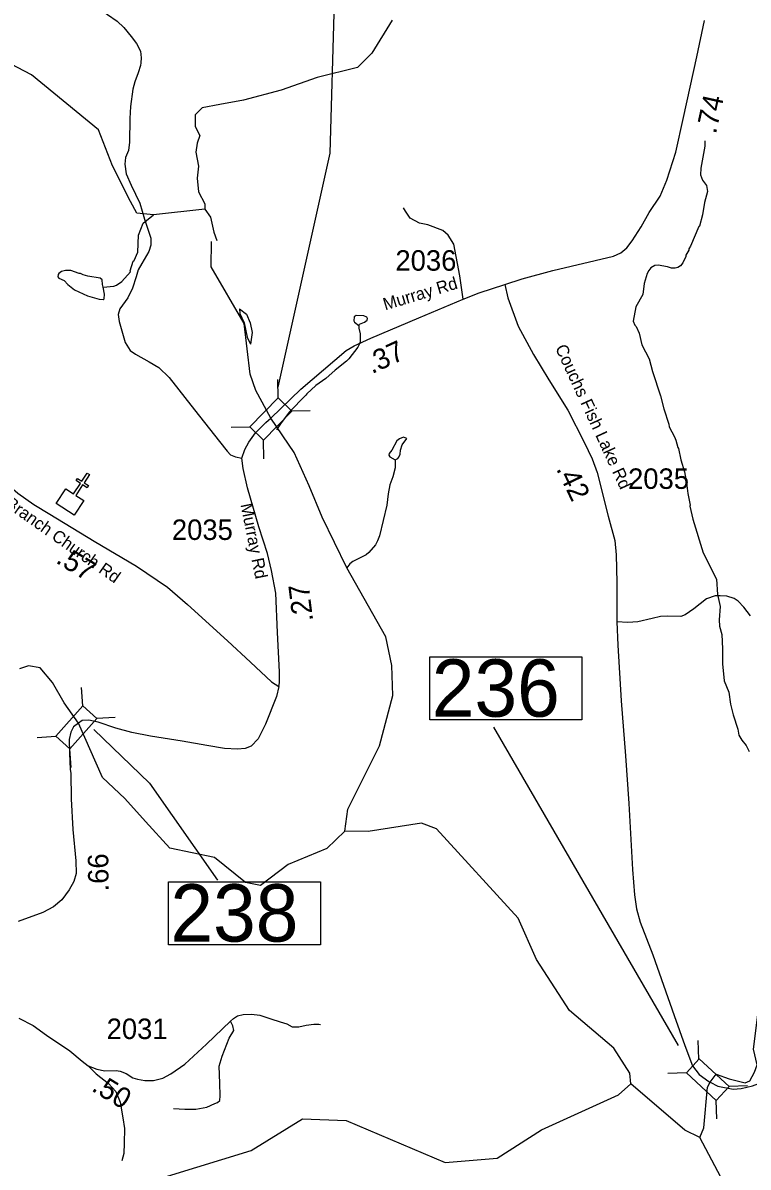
# Model space of a CAD drawing. Extents: x 1248089 to 1457196, y 820910 to 988753.
# Drawn here: x 1437302 to 1441727, y 932189 to 939171 of the extents above; entities that cross this region are included whole.
import ezdxf

# ---------------------------------------------------------------- set-up
doc = ezdxf.new("R2010")
doc.units = 0
for name, color, linetype in [('Exist Cultural Church CELL', 7, 'Continuous'), ('Exist Hydrographic Creek Single Shore', 7, 'Continuous'), ('Exist Hydrographic Misc Water Feature', 7, 'Continuous'), ('Exist Hydrographic River Shore', 7, 'Continuous'), ('Exist Road Non-System Type 51', 7, 'Continuous'), ('Exist Road Secondary Structure Standard Bridge Attributed CELL', 7, 'Continuous'), ('Exist Road Secondary Structure Standard Bridge Number Label', 7, 'Continuous'), ('Exist Road Secondary Type 41 Attributed', 7, 'Continuous'), ('Exist Road Secondary Type 51 Attributed', 7, 'Continuous'), ('Exist Road Secondary Type 51 Label', 7, 'Continuous'), ('Prop GRAU CAT1 Cell', 7, 'Continuous'), ('Prop Lane Lines', 7, 'Continuous')]:
    doc.layers.add(name, color=color, linetype=linetype)

msp = doc.modelspace()

# ---------------------------------------------------------------- linework, layer by layer
at = {"layer": 'Exist Cultural Church CELL'}
msp.add_lwpolyline([(1437563.5, 936327.6), (1437611.2, 936296.5), (1437652.9, 936360.2), (1437626.2, 936377.7), (1437634.9, 936391.1), (1437661.7, 936373.5), (1437694.7, 936423.9), (1437708.1, 936415.1), (1437675.1, 936364.8), (1437701.9, 936347.2), (1437693.1, 936333.9), (1437666.3, 936351.4), (1437624.6, 936287.7), (1437672.8, 936256), (1437614.4, 936167), (1437505.2, 936238.6)], close=True, dxfattribs=at)
at = {"layer": 'Exist Hydrographic Creek Single Shore'}
for points in [[(1437554, 935021.7), (1437482.3, 935145.5), (1437408.1, 935234.7), (1437335.1, 935247), (1437280.7, 935228.5)], [(1437642, 934898.5), (1437554, 935021.7)], [(1438050.5, 934298.1), (1437923.2, 934438.8), (1437788.1, 934565.4), (1437642, 934898.5)], [(1441495.2, 932707.2), (1441533.2, 932756.3), (1441612, 932726.8), (1441708.3, 932702.1), (1441738.5, 932714.1), (1441767.1, 932768.2), (1441782.2, 932813.6), (1441760, 932908.3), (1441808.6, 933297.5), (1441853.6, 933480.5)], [(1441431.6, 932369.6), (1441457.6, 932428.1), (1441479.5, 932677.1), (1441495.2, 932707.2)]]:
    msp.add_lwpolyline(points, dxfattribs=at)
at = {"layer": 'Exist Hydrographic Misc Water Feature'}
for points in [[(1438411.6, 938034.1), (1438099.6, 937998.9), (1437996.5, 938009), (1437958.7, 938082), (1437848, 938298.5), (1437762.5, 938517.5), (1437355.4, 938853.5), (1436480.5, 939314.4), (1436050.5, 939480.7), (1435037.4, 939740.7), (1434787.5, 939729.4), (1434410.4, 939612.2)], [(1441462.2, 938451.1), (1441463.7, 938419.1), (1441439.3, 938283.5), (1441436.6, 938243.5), (1441448, 938211.3), (1441473.5, 938178.8), (1441478.8, 938142.7), (1441461.6, 938074.9), (1441449, 938000.5), (1441431.2, 937931.4), (1441426.8, 937927.5), (1441375.1, 937808.4), (1441364.7, 937792.6), (1441364.6, 937784.6), (1441348.1, 937752.8), (1441347.9, 937744.8), (1441329.3, 937707.2), (1441315, 937689.4), (1441298.8, 937677.6), (1441282.7, 937674), (1441258.7, 937674.5), (1441234.8, 937682.9), (1441179.1, 937691.9), (1441157, 937690.3), (1441132.8, 937676.7), (1441120.5, 937660.9), (1441110.2, 937641.1), (1441093.1, 937581.4), (1441083.9, 937513.5), (1441042.6, 937438.2), (1441025.2, 937350.5), (1441036.8, 937326.3), (1441044.5, 937318.1), (1441061.9, 937277.8), (1441078.6, 937205.4), (1441123.2, 937120.6), (1441143.8, 937044.1), (1441193.2, 936895.2), (1441212.6, 936815.9), (1441244.3, 936722.2), (1441245.9, 936706.1), (1441278.9, 936645.5), (1441286.5, 936625.3), (1441297.8, 936579.1), (1441301.7, 936573), (1441316.4, 936504.8), (1441339.2, 936432.3), (1441352, 936364), (1441358.9, 936299.9), (1441373.7, 936227.5), (1441372.5, 936221.3), (1441390.2, 936143.2), (1441452.6, 935938), (1441533.8, 935776.4), (1441540.9, 935681.9), (1441556.6, 935610.3), (1441551.5, 935528), (1441552.9, 935489.9), (1441566, 935439.6), (1441570.5, 935351.5), (1441570.9, 935259.5), (1441581.1, 935155.2), (1441609.9, 935086.6), (1441620.6, 935014.4), (1441636.2, 934949.3), (1441664, 934861.6), (1441671.4, 934825.4), (1441688.8, 934793.1), (1441716.2, 934760.6), (1441733.6, 934724.2)], [(1437791.8, 937557.8), (1437856.2, 937564.5), (1437872.3, 937570.3), (1437904.7, 937593.6), (1437957.7, 937652.7), (1437956.3, 937657.8), (1437974.9, 937716.5), (1437980, 937720.7), (1438003.8, 937771.9), (1438007.1, 937875.6), (1438036.3, 937949.1), (1438099.6, 937998.9)], [(1437791.8, 937557.8), (1437788.4, 937573.7), (1437784.9, 937603.8), (1437773.1, 937614), (1437697.2, 937625.4), (1437669.4, 937633.9), (1437653.5, 937642.2), (1437645.5, 937642.3), (1437593.9, 937659.4), (1437561.9, 937659.9), (1437537.8, 937654.3), (1437521.6, 937642.6), (1437517.4, 937634.6), (1437515.1, 937620.7), (1437521.1, 937612.6), (1437552.8, 937598), (1437576.3, 937573.6), (1437615.8, 937542.9), (1437695.2, 937505.4), (1437766.8, 937484.1), (1437790.8, 937483.6), (1437798.8, 937487.5), (1437799.3, 937515.5), (1437791.8, 937557.8)], [(1438623.4, 937425.7), (1438665.9, 937393.3), (1438689, 937341), (1438700, 937280.7), (1438690.8, 937209.5)], [(1438623.4, 937425.7), (1438626.1, 937398.1), (1438653, 937341.6), (1438669.5, 937253.2), (1438690.8, 937209.5)], [(1439352.8, 937324.9), (1439352.5, 937308.9), (1439359.8, 937272.7), (1439359, 937224.7), (1439354.7, 937208.8), (1439346.4, 937192.9), (1439291.2, 937121.9), (1439277, 937106.1), (1439208, 937051.3), (1439151.1, 937000.4), (1439090.4, 936957.4), (1439033.5, 936906.4), (1439029.4, 936898.5), (1438927.6, 936796.3), (1438874.4, 936725.2), (1438850.2, 936687.8)], [(1439352.8, 937324.9), (1439354.9, 937332.9), (1439387.1, 937344.2), (1439403.3, 937355.9), (1439405.5, 937367.9), (1439399.6, 937376), (1439381.8, 937382.4), (1439335.7, 937385.1), (1439323.6, 937377.5), (1439321.2, 937353.5), (1439325.1, 937345.4), (1439352.8, 937324.9)], [(1439574.5, 936504.9), (1439582.6, 936508.2), (1439590.6, 936512.1), (1439596.8, 936520), (1439603.1, 936539.9), (1439605.6, 936563.8), (1439616, 936595.7), (1439644.8, 936635.2), (1439625, 936643.6), (1439600.8, 936632), (1439584.6, 936620.3), (1439553.5, 936562.8), (1439537.2, 936543.1), (1439535.1, 936533.1), (1439540.8, 936523), (1439574.5, 936504.9)], [(1439574.5, 936504.9), (1439573.7, 936456.4), (1439558.7, 936400.6), (1439541.9, 936352.9), (1439531, 936297), (1439522, 936227.2), (1439478.5, 936041.8), (1439465.9, 936010.1), (1439453.5, 935986.3), (1439412.7, 935939), (1439396.4, 935925.3), (1439315.7, 935884.8), (1439297.5, 935869.1), (1439277.6, 935845.8)], [(1439266.5, 934238.5), (1439156.5, 934132.4), (1438920.5, 934035.4), (1438751.5, 933907.5), (1438660.5, 933925.7), (1438471.5, 934077.3), (1438197.5, 934135.4), (1438050.5, 934298.1)], [(1438072.2, 932084.9), (1438183.5, 932133), (1438694.5, 932290.1), (1439007.5, 932484.1), (1439273.5, 932472.2), (1439877.6, 932217), (1440195.5, 932243.5), (1440465.6, 932415.3), (1440936.6, 932629.1), (1441012.5, 932696.4)]]:
    msp.add_lwpolyline(points, dxfattribs=at)
at = {"layer": 'Exist Hydrographic River Shore'}
for points in [[(1439555.3, 939187.1), (1439432.1, 938986.9), (1439344.1, 938898.8), (1439097.5, 938838.3), (1438878.7, 938760.3), (1438647.2, 938699.9), (1438503.8, 938672.2), (1438395.7, 938652), (1438352.9, 938609.2), (1438352.9, 938538.7), (1438380.6, 938483.4), (1438365.5, 938438), (1438356.2, 938381.6), (1438373.8, 938296), (1438366.3, 938222.9), (1438373.8, 938139.9), (1438411.6, 938066.9), (1438411.6, 938034.1), (1438446.8, 937986.3), (1438466.9, 937893.1), (1438484.5, 937842.8)], [(1438814, 936758.6), (1438722.4, 936926.7), (1438688.8, 937027.6), (1438651.5, 937337), (1438450.5, 937682.4), (1438453.4, 937837.7)], [(1438956.5, 936549.9), (1438814, 936758.6)], [(1439277.6, 935845.8), (1439128.5, 936154.7), (1439049.4, 936346.6), (1438956.5, 936549.9)], [(1439266.5, 934238.5), (1439285.5, 934372.7), (1439477.5, 934759.6), (1439558.5, 935066.5), (1439553.5, 935250.4), (1439515.6, 935425.3), (1439277.6, 935845.8)], [(1441012.5, 932696.4), (1441005.6, 932762.2), (1440908.6, 932915.2), (1440637.6, 933143.9), (1440435.5, 933456.5), (1440323.6, 933708.4), (1439825.5, 934253.5), (1439734.6, 934288.2), (1439408.5, 934235.6), (1439266.5, 934238.5)], [(1441431.6, 932369.6), (1441340.5, 932414.1), (1441012.5, 932696.4)], [(1441560.5, 932127.3), (1441431.6, 932369.6)]]:
    msp.add_lwpolyline(points, dxfattribs=at)
at = {"layer": 'Exist Road Non-System Type 51'}
for points in [[(1439989.1, 937484.8), (1439968, 937626.8), (1439931.7, 937820.3), (1439897, 937874.7), (1439863.7, 937905), (1439773.1, 937938.2), (1439721.8, 937948.8), (1439664.4, 937979), (1439635.7, 938022.9), (1439625.1, 938042.5)], [(1438221.7, 932545.7), (1438290.8, 932541.4), (1438357.7, 932541.4), (1438424.6, 932554.4), (1438472.1, 932576), (1438489.4, 932582.5), (1438504.5, 932595.4), (1438506.6, 932623.5), (1438504.5, 932701.3), (1438500.2, 932804.9), (1438517.4, 932865.4), (1438560.6, 932975.6), (1438588.7, 933023.1), (1438582.2, 933051.2), (1438569.4, 933078.8)], [(1437700, 932807.2), (1437749.1, 932757.4), (1437824.6, 932699.1), (1437869.9, 932649.4), (1437895.8, 932584.6), (1437910.9, 932489.6), (1437921.7, 932424.8), (1437919.6, 932334.1), (1437917.4, 932271.4), (1437906.6, 932226.1)]]:
    msp.add_lwpolyline(points, dxfattribs=at)
at = {"layer": 'Exist Road Secondary Structure Standard Bridge Attributed CELL'}
for p, q in [((1438860, 936882.5), (1438858.4, 936995.7)), ((1438941.2, 936803.6), (1439054.3, 936805.2)), ((1438573.7, 936703.6), (1438686.8, 936705.2)), ((1438771.4, 936511.3), (1438769.9, 936624.5)), ((1437667.2, 935003), (1437660.3, 935116)), ((1437751.9, 934928), (1437864.9, 934934.9)), ((1437389.4, 934811), (1437502.4, 934817.8)), ((1437596, 934628.1), (1437589.1, 934741.1)), ((1441427.4, 932847.8), (1441423, 932960.9)), ((1441350.6, 932764.7), (1441237.5, 932760.2)), ((1441723.9, 932685.5), (1441610.8, 932681)), ((1441536.7, 932482.9), (1441532.2, 932596))]:
    msp.add_line(p, q, dxfattribs=at)
for points in [[(1438686.8, 936705.2), (1438859.6, 936882.9), (1438942.7, 936802.2), (1438769.9, 936624.5)], [(1437502.4, 934817.8), (1437666.8, 935003.4), (1437753.5, 934926.6), (1437589.1, 934741.1)], [(1441532.2, 932596), (1441350.2, 932764.3), (1441428.8, 932849.3), (1441610.8, 932681)]]:
    msp.add_lwpolyline(points, close=True, dxfattribs=at)
at = {"layer": 'Exist Road Secondary Structure Standard Bridge Number Label'}
msp.add_line((1441302, 932930.7), (1440176.3, 934873.4), dxfattribs=at)
for points in [[(1438859.8, 936948.9), (1439176.8, 938375.2), (1439229.6, 940224.1)], [(1437734.2, 934858.5), (1438074.4, 934530.9), (1438490.2, 933938.7)]]:
    msp.add_lwpolyline(points, dxfattribs=at)
for points in [[(1439784.4, 935301.5), (1440713.4, 935301.5), (1440713.4, 934917.4), (1439784.4, 934917.4)], [(1438189.5, 933929.1), (1439118.5, 933929.1), (1439118.5, 933545), (1438189.5, 933545)]]:
    msp.add_lwpolyline(points, close=True, dxfattribs=at)
at = {"layer": 'Exist Road Secondary Type 41 Attributed'}
for points in [[(1437255.7, 939958.3), (1437347.1, 939892.7), (1437410.9, 939819.6), (1437440.9, 939784.1), (1437461.4, 939737.7), (1437520.1, 939598.4), (1437570.3, 939487.3), (1437615.3, 939420.4), (1437653.5, 939372.6), (1437695.8, 939324.8), (1437739.5, 939275.6), (1437817.3, 939222.4), (1437877.3, 939181.4), (1437918.3, 939143.2), (1437961.9, 939088.5), (1437994.7, 939044.8), (1438018.9, 938997.7), (1438024.4, 938956.8), (1438022.4, 938927.5)], [(1438022.4, 938927.5), (1438020.3, 938911.7), (1438005.3, 938865.3), (1437984.8, 938810.6), (1437972.5, 938765.6), (1437957.5, 938660.4), (1437954.8, 938588.5), (1437952.1, 938443.8), (1437946.7, 938392.5), (1437929, 938350.2), (1437924.9, 938309.2), (1437931.7, 938250.5), (1437961.8, 938180.8), (1438015, 938070.2), (1438044.8, 937972.7), (1438081.6, 937856.6), (1438082.8, 937814.8), (1438070.2, 937775.3), (1438027.1, 937703.4), (1438005.6, 937663.9), (1437993, 937620.8), (1437969.7, 937552.5), (1437942.7, 937493.2), (1437894.3, 937426.7), (1437883.5, 937390.8), (1437888.9, 937349.5), (1437926.6, 937220.1), (1437957.1, 937171.6), (1437989.4, 937150), (1438072, 937103.3), (1438130.9, 937068.4), (1438193.7, 937007.3), (1438349.9, 936809.7), (1438502.5, 936615.7), (1438547.7, 936558.4), (1438567.7, 936534.8), (1438598.5, 936522.1), (1438637.5, 936514)]]:
    msp.add_lwpolyline(points, dxfattribs=at)
at = {"layer": 'Exist Road Secondary Type 51 Attributed'}
for points in [[(1440242.4, 937574.7), (1440348.3, 937608.8), (1440535, 937659.1), (1440904.8, 937747.2), (1440951.5, 937766.9), (1440987.4, 937799.3), (1441018.9, 937841.4), (1441074.2, 937926.7), (1441123.5, 938013.5), (1441190.7, 938113.7), (1441230.9, 938210.3), (1441286.2, 938382.3), (1441333.9, 938592.7), (1441414.5, 938964.2), (1441460.9, 939185.6)], [(1438814, 936758.6), (1438998.8, 936934.9), (1439273.7, 937172), (1439322.6, 937200), (1439426, 937247.5), (1439718.1, 937370.6), (1439989.1, 937484.8), (1440086.5, 937523.8), (1440242.4, 937574.7)], [(1440242.4, 937574.7), (1440261.9, 937493.9), (1440324.8, 937320.4), (1440418.5, 937147), (1440512.1, 936993.1), (1440626.5, 936807.6), (1440726.9, 936612.9), (1440775.8, 936510.8), (1440805.2, 936428.3), (1440872.3, 936161.1), (1440914.1, 936012.1), (1440921.1, 935925.4), (1440926.7, 935756.2), (1440925.3, 935516.3)], [(1436375.5, 936765.9), (1436465.4, 936739.5), (1436607.7, 936707.3), (1436767.3, 936676.4), (1436827.9, 936655.3), (1436886, 936629.3), (1436951.6, 936579.8), (1437090.1, 936456), (1437270.3, 936301.7), (1437369.3, 936232.4), (1437465.7, 936172.9), (1437737.2, 936007.7), (1437994.5, 935855.5), (1438183.4, 935727.2), (1438305.9, 935621.9), (1438550.5, 935400.8), (1438691.5, 935270.9), (1438819.8, 935150.1), (1438862.8, 935122)], [(1438637.5, 936514), (1438656.4, 936567.3), (1438680.2, 936613.4), (1438720.7, 936669.4), (1438785, 936733.1), (1438814, 936758.6)], [(1438862.8, 935122), (1438867, 935142.9), (1438868.4, 935210.1), (1438855.8, 935451.3), (1438844.6, 935690.5), (1438819.5, 935829), (1438794.3, 935932.8), (1438741.2, 936096.4), (1438672.7, 936332.8), (1438646.2, 936451.7), (1438637.5, 936514)], [(1441742.7, 935552.6), (1441700.3, 935605.2), (1441665.6, 935642.1), (1441642.1, 935658.9), (1441597.4, 935673.5), (1441557.2, 935675.7), (1441525.9, 935674.6), (1441473.4, 935655.6), (1441395.1, 935596.3), (1441343.7, 935559.4), (1441315.7, 935548.2), (1441235.3, 935550.4), (1441191.7, 935548.2), (1441141.4, 935535.9), (1441054.2, 935516.8), (1440993.8, 935512.4), (1440925.3, 935516.3)], [(1440925.3, 935516.3), (1440931.6, 935374.4), (1440951.8, 935034.3), (1440978.6, 934698.7), (1440998.7, 934407.9), (1441020.8, 934004.3), (1441034.2, 933849.9), (1441045.4, 933764.9), (1441067.7, 933684.3), (1441145.7, 933484.3), (1441275.4, 933112.9), (1441340.2, 932931.7), (1441386.9, 932807.4), (1441429.4, 932753.7), (1441487.5, 932711.2), (1441495.2, 932707.2)], [(1438862.8, 935122), (1438848.9, 935060.3), (1438782.1, 934892), (1438737.6, 934802.9), (1438694.9, 934758.3), (1438659.1, 934742.2), (1438612.1, 934739.7), (1438532.9, 934743.4), (1438424, 934762), (1438273.1, 934788), (1438080.2, 934817.7), (1437966.4, 934841.2), (1437868.6, 934867.2), (1437761, 934904.4), (1437704.1, 934916.8), (1437663.3, 934914.3), (1437642, 934898.5)], [(1437642, 934898.5), (1437611.7, 934875.4), (1437595, 934843.6), (1437583.9, 934797.4), (1437585.5, 934715.4), (1437591.1, 934615.9), (1437594.2, 934592.8), (1437595.7, 934436.4), (1437605.7, 934249), (1437624.3, 934057.1), (1437626.7, 933980.3), (1437613.1, 933932.1), (1437584.7, 933881.3), (1437540.1, 933820.6), (1437489.4, 933777.3), (1437424.5, 933742.2), (1437273.6, 933687.7)], [(1441495.2, 932707.2), (1441543.4, 932682.1), (1441635.1, 932664.2), (1441684.2, 932668.6), (1441753.5, 932684.3), (1441943.6, 932753.7), (1442238.7, 932876.7), (1442520.4, 932997.5), (1442774.5, 933113.2), (1442939.9, 933193.8), (1443125.5, 933285.5), (1443223.8, 933345.9), (1443328.2, 933493.3), (1443431, 933636.5), (1443516, 933737.2), (1443627.8, 933835.6), (1443785.7, 933941.9), (1444018.2, 934091.8), (1444257.4, 934252.9), (1444451.9, 934364.8), (1444645.3, 934451.1), (1444866.7, 934538.4), (1445041, 934587.6), (1445284.7, 934650.3)], [(1437277.5, 933097.7), (1437364, 933053.2), (1437446.9, 932993.7), (1437587.9, 932897.2), (1437662.9, 932834.4), (1437700, 932807.2), (1437753.2, 932786.2), (1437801.5, 932776.3), (1437872, 932778.7), (1437895.5, 932775), (1437931.3, 932758.9), (1437972.2, 932734.2), (1438001.9, 932724.3), (1438045.1, 932718.1), (1438099.6, 932716.8), (1438155.7, 932731.7), (1438204, 932757.7), (1438289.3, 932817.1), (1438421.7, 932939.7), (1438569.4, 933078.8), (1438587.4, 933095.7), (1438612.2, 933111.8), (1438645.6, 933120.4), (1438696.3, 933122.9), (1438747.7, 933116.4), (1438815.7, 933092.9), (1438872.6, 933075.6), (1438912.2, 933063.2), (1438945.6, 933044.6), (1438986.4, 933044.6), (1439030.9, 933054.5), (1439077.9, 933060.7), (1439107.6, 933060.7), (1439118.7, 933059.3)]]:
    msp.add_lwpolyline(points, dxfattribs=at)

# ---------------------------------------------------------------- texts
at = {"layer": 'Exist Road Secondary Structure Standard Bridge Number Label'}
for s, p in [('236', (1439797, 934937.2)), ('238', (1438202.1, 933564.8))]:
    msp.add_text(s, height=350, dxfattribs=at).set_placement(p)
at = {"layer": 'Exist Road Secondary Type 51 Label'}
for s, rotation, p in [('Murray Rd', 16.76839, (1439512.6, 937416.1)), ('Couchs Fish Lake Rd', 294.7396, (1440548.1, 937188.3)), ('Shoaly Branch Church Rd', 324.80773, (1436915.5, 936416.1)), ('Murray Rd', 281.36951, (1438629.3, 936231.8))]:
    msp.add_text(s, height=75, rotation=rotation, dxfattribs=at).set_placement(p)
at = {"layer": 'Prop GRAU CAT1 Cell'}
for s, rotation, p in [('.74', 77.75784, (1441530.4, 938488.7)), ('.37', 24.69349, (1439431.3, 937027.1)), ('.42', 295.59777, (1440553.9, 936450.5)), ('.57', 328.67525, (1437496.8, 935879.8)), ('.27', 97.13908, (1439073.8, 935522.7)), ('.66', 90.76927, (1437825.7, 933871.4)), ('.50', 328.76175, (1437714.6, 932658))]:
    msp.add_text(s, height=125, rotation=rotation, dxfattribs=at).set_placement(p)
at = {"layer": 'Prop Lane Lines'}
for s, p in [('2036', (1439575.1, 937658.8)), ('2035', (1440994.7, 936327.3)), ('2035', (1438211.1, 936015.8)), ('2031', (1437812.9, 932970))]:
    msp.add_text(s, height=125, dxfattribs=at).set_placement(p)

doc.saveas('drawing.dxf')
